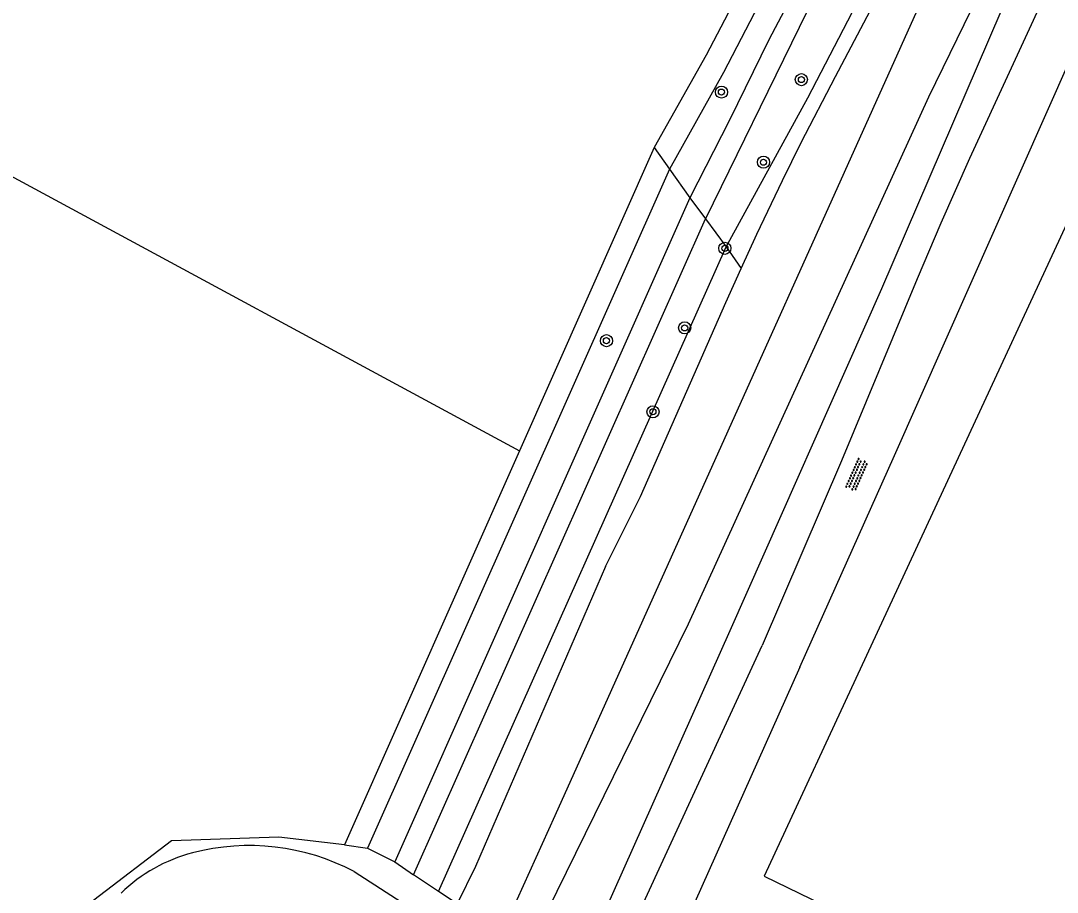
# Model space of a CAD drawing. Extents: x 133000 to 136000, y 400500 to 403500.
# Drawn here: x 133797 to 133865.4, y 401352.2 to 401409.7 of the extents above; entities that cross this region are included whole.
import ezdxf

# ---------------------------------------------------------------- set-up
doc = ezdxf.new("R2010")
doc.units = 0
for name, color, linetype in [('gg-knt-onverhard', 7, 'Continuous'), ('gg-kntw-bovenkant insteek waterloop', 7, 'Continuous'), ('gg-kntw-waterlijn', 7, 'Continuous'), ('gt-grn-groengrens', 7, 'Continuous'), ('gt-symb-boom', 7, 'Continuous'), ('gt-symb-overige verharding', 7, 'Continuous')]:
    doc.layers.add(name, color=color, linetype=linetype)

# ---------------------------------------------------------------- blocks, each defined once
blk = doc.blocks.new('gt0-BOOM')
at = {"layer": 'gt-symb-boom'}
for radius in [0.4, 0.2]:
    blk.add_circle((0, 0), radius, dxfattribs=at)
blk = doc.blocks.new('gt0-OVH')
at = {"layer": 'gt-symb-overige verharding'}
for points in [[(-0.972, 0.298), (-0.967, 0.308), (-0.965, 0.319), (-0.966, 0.33), (-0.971, 0.34), (-0.978, 0.348), (-0.988, 0.353), (-0.999, 0.355), (-1.01, 0.354), (-1.02, 0.349), (-1.028, 0.342), (-1.033, 0.332), (-1.035, 0.321), (-1.034, 0.31), (-1.029, 0.3), (-1.022, 0.292), (-1.012, 0.287), (-1.001, 0.285), (-0.99, 0.286), (-0.98, 0.291)], [(-0.872, 0.106), (-0.867, 0.116), (-0.865, 0.126), (-0.866, 0.137), (-0.871, 0.147), (-0.878, 0.156), (-0.888, 0.161), (-0.899, 0.163), (-0.91, 0.162), (-0.92, 0.157), (-0.928, 0.15), (-0.933, 0.14), (-0.935, 0.129), (-0.934, 0.118), (-0.929, 0.108), (-0.922, 0.1), (-0.912, 0.095), (-0.901, 0.092), (-0.89, 0.094), (-0.88, 0.098)], [(-0.772, 0.298), (-0.767, 0.308), (-0.765, 0.319), (-0.766, 0.33), (-0.771, 0.34), (-0.778, 0.348), (-0.788, 0.353), (-0.799, 0.355), (-0.81, 0.354), (-0.82, 0.349), (-0.828, 0.342), (-0.833, 0.332), (-0.835, 0.321), (-0.834, 0.31), (-0.829, 0.3), (-0.822, 0.292), (-0.812, 0.287), (-0.801, 0.285), (-0.79, 0.286), (-0.78, 0.291)], [(-0.672, 0.106), (-0.667, 0.116), (-0.665, 0.126), (-0.666, 0.137), (-0.671, 0.147), (-0.678, 0.156), (-0.688, 0.161), (-0.699, 0.163), (-0.71, 0.162), (-0.72, 0.157), (-0.728, 0.15), (-0.733, 0.14), (-0.735, 0.129), (-0.734, 0.118), (-0.729, 0.108), (-0.722, 0.1), (-0.712, 0.095), (-0.701, 0.092), (-0.69, 0.094), (-0.68, 0.098)], [(-0.572, 0.298), (-0.567, 0.308), (-0.565, 0.319), (-0.566, 0.33), (-0.571, 0.34), (-0.578, 0.348), (-0.588, 0.353), (-0.599, 0.355), (-0.61, 0.354), (-0.62, 0.349), (-0.628, 0.342), (-0.633, 0.332), (-0.635, 0.321), (-0.634, 0.31), (-0.629, 0.3), (-0.622, 0.292), (-0.612, 0.287), (-0.601, 0.285), (-0.59, 0.286), (-0.58, 0.291)], [(-0.472, 0.106), (-0.467, 0.116), (-0.465, 0.126), (-0.466, 0.137), (-0.471, 0.147), (-0.478, 0.156), (-0.488, 0.161), (-0.499, 0.163), (-0.51, 0.162), (-0.52, 0.157), (-0.528, 0.15), (-0.533, 0.14), (-0.535, 0.129), (-0.534, 0.118), (-0.529, 0.108), (-0.522, 0.1), (-0.512, 0.095), (-0.501, 0.092), (-0.49, 0.094), (-0.48, 0.098)], [(-0.372, 0.298), (-0.367, 0.308), (-0.365, 0.319), (-0.366, 0.33), (-0.371, 0.34), (-0.378, 0.348), (-0.388, 0.353), (-0.399, 0.355), (-0.41, 0.354), (-0.42, 0.349), (-0.428, 0.342), (-0.433, 0.332), (-0.435, 0.321), (-0.434, 0.31), (-0.429, 0.3), (-0.422, 0.292), (-0.412, 0.287), (-0.401, 0.285), (-0.39, 0.286), (-0.38, 0.291)], [(-0.272, 0.106), (-0.267, 0.116), (-0.265, 0.126), (-0.266, 0.137), (-0.271, 0.147), (-0.278, 0.156), (-0.288, 0.161), (-0.299, 0.163), (-0.31, 0.162), (-0.32, 0.157), (-0.328, 0.15), (-0.333, 0.14), (-0.335, 0.129), (-0.334, 0.118), (-0.329, 0.108), (-0.322, 0.1), (-0.312, 0.095), (-0.301, 0.092), (-0.29, 0.094), (-0.28, 0.098)], [(-0.172, 0.298), (-0.167, 0.308), (-0.165, 0.319), (-0.166, 0.33), (-0.171, 0.34), (-0.178, 0.348), (-0.188, 0.353), (-0.199, 0.355), (-0.21, 0.354), (-0.22, 0.349), (-0.228, 0.342), (-0.233, 0.332), (-0.235, 0.321), (-0.234, 0.31), (-0.229, 0.3), (-0.222, 0.292), (-0.212, 0.287), (-0.201, 0.285), (-0.19, 0.286), (-0.18, 0.291)], [(-0.072, 0.106), (-0.067, 0.116), (-0.065, 0.126), (-0.066, 0.137), (-0.071, 0.147), (-0.078, 0.156), (-0.088, 0.161), (-0.099, 0.163), (-0.11, 0.162), (-0.12, 0.157), (-0.128, 0.15), (-0.133, 0.14), (-0.135, 0.129), (-0.134, 0.118), (-0.129, 0.108), (-0.122, 0.1), (-0.112, 0.095), (-0.101, 0.092), (-0.09, 0.094), (-0.08, 0.098)], [(0.028, 0.298), (0.033, 0.308), (0.035, 0.319), (0.034, 0.33), (0.029, 0.34), (0.022, 0.348), (0.012, 0.353), (0.001, 0.355), (-0.01, 0.354), (-0.02, 0.349), (-0.028, 0.342), (-0.033, 0.332), (-0.035, 0.321), (-0.034, 0.31), (-0.029, 0.3), (-0.022, 0.292), (-0.012, 0.287), (-0.001, 0.285), (0.01, 0.286), (0.02, 0.291)], [(0.128, 0.106), (0.133, 0.116), (0.135, 0.126), (0.134, 0.137), (0.129, 0.147), (0.122, 0.156), (0.112, 0.161), (0.101, 0.163), (0.09, 0.162), (0.08, 0.157), (0.072, 0.15), (0.067, 0.14), (0.065, 0.129), (0.066, 0.118), (0.071, 0.108), (0.078, 0.1), (0.088, 0.095), (0.099, 0.092), (0.11, 0.094), (0.12, 0.098)], [(0.228, 0.298), (0.233, 0.308), (0.235, 0.319), (0.234, 0.33), (0.229, 0.34), (0.222, 0.348), (0.212, 0.353), (0.201, 0.355), (0.19, 0.354), (0.18, 0.349), (0.172, 0.342), (0.167, 0.332), (0.165, 0.321), (0.166, 0.31), (0.171, 0.3), (0.178, 0.292), (0.188, 0.287), (0.199, 0.285), (0.21, 0.286), (0.22, 0.291)], [(0.328, 0.106), (0.333, 0.116), (0.335, 0.126), (0.334, 0.137), (0.329, 0.147), (0.322, 0.156), (0.312, 0.161), (0.301, 0.163), (0.29, 0.162), (0.28, 0.157), (0.272, 0.15), (0.267, 0.14), (0.265, 0.129), (0.266, 0.118), (0.271, 0.108), (0.278, 0.1), (0.288, 0.095), (0.299, 0.092), (0.31, 0.094), (0.32, 0.098)], [(0.428, 0.298), (0.433, 0.308), (0.435, 0.319), (0.434, 0.33), (0.429, 0.34), (0.422, 0.348), (0.412, 0.353), (0.401, 0.355), (0.39, 0.354), (0.38, 0.349), (0.372, 0.342), (0.367, 0.332), (0.365, 0.321), (0.366, 0.31), (0.371, 0.3), (0.378, 0.292), (0.388, 0.287), (0.399, 0.285), (0.41, 0.286), (0.42, 0.291)], [(0.528, 0.106), (0.533, 0.116), (0.535, 0.126), (0.534, 0.137), (0.529, 0.147), (0.522, 0.156), (0.512, 0.161), (0.501, 0.163), (0.49, 0.162), (0.48, 0.157), (0.472, 0.15), (0.467, 0.14), (0.465, 0.129), (0.466, 0.118), (0.471, 0.108), (0.478, 0.1), (0.488, 0.095), (0.499, 0.092), (0.51, 0.094), (0.52, 0.098)], [(0.628, 0.298), (0.633, 0.308), (0.635, 0.319), (0.634, 0.33), (0.629, 0.34), (0.622, 0.348), (0.612, 0.353), (0.601, 0.355), (0.59, 0.354), (0.58, 0.349), (0.572, 0.342), (0.567, 0.332), (0.565, 0.321), (0.566, 0.31), (0.571, 0.3), (0.578, 0.292), (0.588, 0.287), (0.599, 0.285), (0.61, 0.286), (0.62, 0.291)], [(0.728, 0.106), (0.733, 0.116), (0.735, 0.126), (0.734, 0.137), (0.729, 0.147), (0.722, 0.156), (0.712, 0.161), (0.701, 0.163), (0.69, 0.162), (0.68, 0.157), (0.672, 0.15), (0.667, 0.14), (0.665, 0.129), (0.666, 0.118), (0.671, 0.108), (0.678, 0.1), (0.688, 0.095), (0.699, 0.092), (0.71, 0.094), (0.72, 0.098)], [(0.828, 0.298), (0.833, 0.308), (0.835, 0.319), (0.834, 0.33), (0.829, 0.34), (0.822, 0.348), (0.812, 0.353), (0.801, 0.355), (0.79, 0.354), (0.78, 0.349), (0.772, 0.342), (0.767, 0.332), (0.765, 0.321), (0.766, 0.31), (0.771, 0.3), (0.778, 0.292), (0.788, 0.287), (0.799, 0.285), (0.81, 0.286), (0.82, 0.291)], [(0.928, 0.106), (0.933, 0.116), (0.935, 0.126), (0.934, 0.137), (0.929, 0.147), (0.922, 0.156), (0.912, 0.161), (0.901, 0.163), (0.89, 0.162), (0.88, 0.157), (0.872, 0.15), (0.867, 0.14), (0.865, 0.129), (0.866, 0.118), (0.871, 0.108), (0.878, 0.1), (0.888, 0.095), (0.899, 0.092), (0.91, 0.094), (0.92, 0.098)], [(1.028, 0.298), (1.033, 0.308), (1.035, 0.319), (1.034, 0.33), (1.029, 0.34), (1.022, 0.348), (1.012, 0.353), (1.001, 0.355), (0.99, 0.354), (0.98, 0.349), (0.972, 0.342), (0.967, 0.332), (0.965, 0.321), (0.966, 0.31), (0.971, 0.3), (0.978, 0.292), (0.988, 0.287), (0.999, 0.285), (1.01, 0.286), (1.02, 0.291)], [(-0.972, -0.142), (-0.967, -0.132), (-0.965, -0.121), (-0.966, -0.11), (-0.971, -0.1), (-0.978, -0.092), (-0.988, -0.087), (-0.999, -0.085), (-1.01, -0.086), (-1.02, -0.091), (-1.028, -0.098), (-1.033, -0.108), (-1.035, -0.119), (-1.034, -0.13), (-1.029, -0.14), (-1.022, -0.148), (-1.012, -0.153), (-1.001, -0.155), (-0.99, -0.154), (-0.98, -0.149)], [(-0.872, -0.334), (-0.867, -0.324), (-0.865, -0.314), (-0.866, -0.303), (-0.871, -0.293), (-0.878, -0.284), (-0.888, -0.279), (-0.899, -0.277), (-0.91, -0.278), (-0.92, -0.283), (-0.928, -0.29), (-0.933, -0.3), (-0.935, -0.311), (-0.934, -0.322), (-0.929, -0.332), (-0.922, -0.34), (-0.912, -0.345), (-0.901, -0.348), (-0.89, -0.346), (-0.88, -0.342)], [(-0.772, -0.142), (-0.767, -0.132), (-0.765, -0.121), (-0.766, -0.11), (-0.771, -0.1), (-0.778, -0.092), (-0.788, -0.087), (-0.799, -0.085), (-0.81, -0.086), (-0.82, -0.091), (-0.828, -0.098), (-0.833, -0.108), (-0.835, -0.119), (-0.834, -0.13), (-0.829, -0.14), (-0.822, -0.148), (-0.812, -0.153), (-0.801, -0.155), (-0.79, -0.154), (-0.78, -0.149)], [(-0.672, -0.334), (-0.667, -0.324), (-0.665, -0.314), (-0.666, -0.303), (-0.671, -0.293), (-0.678, -0.284), (-0.688, -0.279), (-0.699, -0.277), (-0.71, -0.278), (-0.72, -0.283), (-0.728, -0.29), (-0.733, -0.3), (-0.735, -0.311), (-0.734, -0.322), (-0.729, -0.332), (-0.722, -0.34), (-0.712, -0.345), (-0.701, -0.348), (-0.69, -0.346), (-0.68, -0.342)], [(-0.572, -0.142), (-0.567, -0.132), (-0.565, -0.121), (-0.566, -0.11), (-0.571, -0.1), (-0.578, -0.092), (-0.588, -0.087), (-0.599, -0.085), (-0.61, -0.086), (-0.62, -0.091), (-0.628, -0.098), (-0.633, -0.108), (-0.635, -0.119), (-0.634, -0.13), (-0.629, -0.14), (-0.622, -0.148), (-0.612, -0.153), (-0.601, -0.155), (-0.59, -0.154), (-0.58, -0.149)], [(-0.472, -0.334), (-0.467, -0.324), (-0.465, -0.314), (-0.466, -0.303), (-0.471, -0.293), (-0.478, -0.284), (-0.488, -0.279), (-0.499, -0.277), (-0.51, -0.278), (-0.52, -0.283), (-0.528, -0.29), (-0.533, -0.3), (-0.535, -0.311), (-0.534, -0.322), (-0.529, -0.332), (-0.522, -0.34), (-0.512, -0.345), (-0.501, -0.348), (-0.49, -0.346), (-0.48, -0.342)], [(-0.372, -0.142), (-0.367, -0.132), (-0.365, -0.121), (-0.366, -0.11), (-0.371, -0.1), (-0.378, -0.092), (-0.388, -0.087), (-0.399, -0.085), (-0.41, -0.086), (-0.42, -0.091), (-0.428, -0.098), (-0.433, -0.108), (-0.435, -0.119), (-0.434, -0.13), (-0.429, -0.14), (-0.422, -0.148), (-0.412, -0.153), (-0.401, -0.155), (-0.39, -0.154), (-0.38, -0.149)], [(-0.272, -0.334), (-0.267, -0.324), (-0.265, -0.314), (-0.266, -0.303), (-0.271, -0.293), (-0.278, -0.284), (-0.288, -0.279), (-0.299, -0.277), (-0.31, -0.278), (-0.32, -0.283), (-0.328, -0.29), (-0.333, -0.3), (-0.335, -0.311), (-0.334, -0.322), (-0.329, -0.332), (-0.322, -0.34), (-0.312, -0.345), (-0.301, -0.348), (-0.29, -0.346), (-0.28, -0.342)], [(-0.172, -0.142), (-0.167, -0.132), (-0.165, -0.121), (-0.166, -0.11), (-0.171, -0.1), (-0.178, -0.092), (-0.188, -0.087), (-0.199, -0.085), (-0.21, -0.086), (-0.22, -0.091), (-0.228, -0.098), (-0.233, -0.108), (-0.235, -0.119), (-0.234, -0.13), (-0.229, -0.14), (-0.222, -0.148), (-0.212, -0.153), (-0.201, -0.155), (-0.19, -0.154), (-0.18, -0.149)], [(-0.072, -0.334), (-0.067, -0.324), (-0.065, -0.314), (-0.066, -0.303), (-0.071, -0.293), (-0.078, -0.284), (-0.088, -0.279), (-0.099, -0.277), (-0.11, -0.278), (-0.12, -0.283), (-0.128, -0.29), (-0.133, -0.3), (-0.135, -0.311), (-0.134, -0.322), (-0.129, -0.332), (-0.122, -0.34), (-0.112, -0.345), (-0.101, -0.348), (-0.09, -0.346), (-0.08, -0.342)], [(0.028, -0.142), (0.033, -0.132), (0.035, -0.121), (0.034, -0.11), (0.029, -0.1), (0.022, -0.092), (0.012, -0.087), (0.001, -0.085), (-0.01, -0.086), (-0.02, -0.091), (-0.028, -0.098), (-0.033, -0.108), (-0.035, -0.119), (-0.034, -0.13), (-0.029, -0.14), (-0.022, -0.148), (-0.012, -0.153), (-0.001, -0.155), (0.01, -0.154), (0.02, -0.149)], [(0.128, -0.334), (0.133, -0.324), (0.135, -0.314), (0.134, -0.303), (0.129, -0.293), (0.122, -0.284), (0.112, -0.279), (0.101, -0.277), (0.09, -0.278), (0.08, -0.283), (0.072, -0.29), (0.067, -0.3), (0.065, -0.311), (0.066, -0.322), (0.071, -0.332), (0.078, -0.34), (0.088, -0.345), (0.099, -0.348), (0.11, -0.346), (0.12, -0.342)], [(0.228, -0.142), (0.233, -0.132), (0.235, -0.121), (0.234, -0.11), (0.229, -0.1), (0.222, -0.092), (0.212, -0.087), (0.201, -0.085), (0.19, -0.086), (0.18, -0.091), (0.172, -0.098), (0.167, -0.108), (0.165, -0.119), (0.166, -0.13), (0.171, -0.14), (0.178, -0.148), (0.188, -0.153), (0.199, -0.155), (0.21, -0.154), (0.22, -0.149)], [(0.328, -0.334), (0.333, -0.324), (0.335, -0.314), (0.334, -0.303), (0.329, -0.293), (0.322, -0.284), (0.312, -0.279), (0.301, -0.277), (0.29, -0.278), (0.28, -0.283), (0.272, -0.29), (0.267, -0.3), (0.265, -0.311), (0.266, -0.322), (0.271, -0.332), (0.278, -0.34), (0.288, -0.345), (0.299, -0.348), (0.31, -0.346), (0.32, -0.342)], [(0.428, -0.142), (0.433, -0.132), (0.435, -0.121), (0.434, -0.11), (0.429, -0.1), (0.422, -0.092), (0.412, -0.087), (0.401, -0.085), (0.39, -0.086), (0.38, -0.091), (0.372, -0.098), (0.367, -0.108), (0.365, -0.119), (0.366, -0.13), (0.371, -0.14), (0.378, -0.148), (0.388, -0.153), (0.399, -0.155), (0.41, -0.154), (0.42, -0.149)], [(0.528, -0.334), (0.533, -0.324), (0.535, -0.314), (0.534, -0.303), (0.529, -0.293), (0.522, -0.284), (0.512, -0.279), (0.501, -0.277), (0.49, -0.278), (0.48, -0.283), (0.472, -0.29), (0.467, -0.3), (0.465, -0.311), (0.466, -0.322), (0.471, -0.332), (0.478, -0.34), (0.488, -0.345), (0.499, -0.348), (0.51, -0.346), (0.52, -0.342)], [(0.628, -0.142), (0.633, -0.132), (0.635, -0.121), (0.634, -0.11), (0.629, -0.1), (0.622, -0.092), (0.612, -0.087), (0.601, -0.085), (0.59, -0.086), (0.58, -0.091), (0.572, -0.098), (0.567, -0.108), (0.565, -0.119), (0.566, -0.13), (0.571, -0.14), (0.578, -0.148), (0.588, -0.153), (0.599, -0.155), (0.61, -0.154), (0.62, -0.149)], [(0.728, -0.334), (0.733, -0.324), (0.735, -0.314), (0.734, -0.303), (0.729, -0.293), (0.722, -0.284), (0.712, -0.279), (0.701, -0.277), (0.69, -0.278), (0.68, -0.283), (0.672, -0.29), (0.667, -0.3), (0.665, -0.311), (0.666, -0.322), (0.671, -0.332), (0.678, -0.34), (0.688, -0.345), (0.699, -0.348), (0.71, -0.346), (0.72, -0.342)], [(0.828, -0.142), (0.833, -0.132), (0.835, -0.121), (0.834, -0.11), (0.829, -0.1), (0.822, -0.092), (0.812, -0.087), (0.801, -0.085), (0.79, -0.086), (0.78, -0.091), (0.772, -0.098), (0.767, -0.108), (0.765, -0.119), (0.766, -0.13), (0.771, -0.14), (0.778, -0.148), (0.788, -0.153), (0.799, -0.155), (0.81, -0.154), (0.82, -0.149)], [(0.928, -0.334), (0.933, -0.324), (0.935, -0.314), (0.934, -0.303), (0.929, -0.293), (0.922, -0.284), (0.912, -0.279), (0.901, -0.277), (0.89, -0.278), (0.88, -0.283), (0.872, -0.29), (0.867, -0.3), (0.865, -0.311), (0.866, -0.322), (0.871, -0.332), (0.878, -0.34), (0.888, -0.345), (0.899, -0.348), (0.91, -0.346), (0.92, -0.342)], [(1.028, -0.142), (1.033, -0.132), (1.035, -0.121), (1.034, -0.11), (1.029, -0.1), (1.022, -0.092), (1.012, -0.087), (1.001, -0.085), (0.99, -0.086), (0.98, -0.091), (0.972, -0.098), (0.967, -0.108), (0.965, -0.119), (0.966, -0.13), (0.971, -0.14), (0.978, -0.148), (0.988, -0.153), (0.999, -0.155), (1.01, -0.154), (1.02, -0.149)]]:
    blk.add_lwpolyline(points, close=True, dxfattribs=at)

msp = doc.modelspace()

# ---------------------------------------------------------------- linework, layer by layer
at = {"layer": 'gg-knt-onverhard'}
for p, q in [((133837.878, 401350.88), (133845.97, 401368.442)), ((133848.45, 401367.012), (133841.52, 401351.502)), ((133819.046, 401353.513), (133824.994, 401349.685))]:
    msp.add_line(p, q, dxfattribs=at)
for points in [[(133951.73, 401500), (133936.533, 401486.756), (133922.632, 401474.502), (133897.08, 401451.751), (133888.33, 401443.558), (133883.287, 401438.705), (133880.442, 401435.883), (133878.352, 401433.731), (133875.752, 401430.884), (133874.456, 401429.355), (133873.22, 401427.781), (133872.003, 401426.062), (133871.462, 401425.225), (133869.964, 401422.633), (133869.046, 401420.855), (133868.174, 401419.049), (133859.644, 401400.572), (133857.761, 401396.308), (133856.19, 401392.631), (133851.195, 401380.625), (133845.97, 401368.442)], [(133848.45, 401367.012), (133854.705, 401380.966), (133867.984, 401410.902), (133870.082, 401415.439), (133871.411, 401418.13), (133873.392, 401421.823), (133874.403, 401423.558), (133875.461, 401425.264), (133876.57, 401426.935), (133877.733, 401428.566), (133878.955, 401430.15), (133880.238, 401431.68), (133882.22, 401433.815), (133885.095, 401436.597), (133893.274, 401444.077), (133927.085, 401474.316), (133956.848, 401500)]]:
    msp.add_lwpolyline(points, dxfattribs=at)
for centre, radius, start, end in [((133812.115, 401340.396), 14.836, 62.14872, 104.63771), ((133811.057, 401344.452), 10.644, 104.64245, 134.08806)]:
    msp.add_arc(centre, radius, start, end, dxfattribs=at)
at = {"layer": 'gg-kntw-bovenkant insteek waterloop'}
for points in [[(133844.589, 401393.311), (133845.614, 401395.564), (133847.312, 401399.125), (133848.551, 401401.618), (133850.806, 401405.982), (133857.254, 401418.207), (133859.484, 401422.684), (133861.197, 401426.347), (133862.826, 401430.102), (133863.979, 401432.99), (133864.781, 401435.151), (133865.077, 401436.14)], [(133843.85, 401369.412), (133853.864, 401391.992), (133864.117, 401415.821), (133866.044, 401420.433), (133867.684, 401424.082), (133868.561, 401425.882), (133870.006, 401428.584), (133871.052, 401430.291), (133871.615, 401431.113), (133872.966, 401432.836), (133874.307, 401434.301), (133874.901, 401434.877)], [(133835.63, 401373.652), (133837.946, 401378.266), (133843.564, 401391.057), (133844.589, 401393.311)], [(133835.63, 401373.652), (133827.05, 401353.84), (133825.838, 401351.391)], [(133831.143, 401341.811), (133834.919, 401349.399), (133843.85, 401369.412)]]:
    msp.add_lwpolyline(points, dxfattribs=at)
at = {"layer": 'gg-kntw-waterlijn'}
for points in [[(133867.292, 401435.855), (133866.849, 401433.912), (133862.8, 401425.052), (133832.285, 401357.205), (133829.786, 401351.65), (133829.318, 401350.609), (133825.309, 401340.642), (133826.015, 401340.097), (133826.755, 401340.109), (133827.652, 401340.958), (133831.824, 401350.98)], [(133831.824, 401350.98), (133841.107, 401369.852), (133856.974, 401404.632), (133870.536, 401432.43), (133872.464, 401435.19)]]:
    msp.add_lwpolyline(points, dxfattribs=at)
at = {"layer": 'gt-grn-groengrens'}
for p, q in [((133777.4, 401409.646), (133829.961, 401381.282)), ((133838.847, 401401.282), (133829.961, 401381.282)), ((133838.847, 401401.282), (133839.861, 401399.874)), ((133839.861, 401399.874), (133819.92, 401355.071)), ((133839.861, 401399.874), (133841.193, 401397.981)), ((133841.193, 401397.981), (133821.716, 401354.161)), ((133841.193, 401397.981), (133842.222, 401396.588)), ((133822.954, 401353.301), (133842.222, 401396.588)), ((133842.222, 401396.588), (133843.583, 401394.742)), ((133824.61, 401352.205), (133843.583, 401394.742)), ((133843.583, 401394.742), (133844.589, 401393.311)), ((133829.961, 401381.282), (133818.404, 401355.273)), ((133818.404, 401355.273), (133819.92, 401355.071)), ((133819.92, 401355.071), (133821.716, 401354.161)), ((133821.716, 401354.161), (133822.954, 401353.301)), ((133824.61, 401352.205), (133822.954, 401353.301)), ((133825.838, 401351.391), (133824.61, 401352.205))]:
    msp.add_line(p, q, dxfattribs=at)
for points in [[(133860.489, 401448.244), (133859.1, 401447.042), (133858.232, 401445.225), (133856.731, 401437.087), (133850.412, 401423.024), (133845.199, 401412.991), (133842.277, 401407.381), (133838.847, 401401.282)], [(133861.932, 401447.376), (133860.232, 401445.905), (133859.364, 401444.088), (133857.863, 401435.95), (133851.544, 401421.887), (133846.331, 401411.854), (133843.409, 401406.244), (133839.861, 401399.874)], [(133863.007, 401446.728), (133860.838, 401440.959), (133859.894, 401436.403), (133857.905, 401431.326), (133856.655, 401428.472), (133855.04, 401424.974), (133852.3, 401419.545), (133850.503, 401416.12), (133848.246, 401411.913), (133846.413, 401408.391), (133843.805, 401403.092), (133841.193, 401397.981)], [(133863.565, 401446.393), (133861.836, 401441.746), (133861.301, 401438.419), (133860.924, 401436.275), (133860.231, 401434.396), (133859.143, 401431.666), (133858.231, 401429.575), (133857.301, 401427.477), (133855.888, 401424.465), (133854.591, 401421.848), (133842.222, 401396.588)], [(133843.583, 401394.742), (133848.981, 401404.574), (133852.499, 401411.373), (133856.384, 401418.755), (133859.552, 401425.092), (133860.591, 401427.492), (133862.387, 401431.771), (133863.171, 401433.763), (133863.791, 401435.462), (133864.118, 401437.258), (133864.345, 401438.865)], [(133846.098, 401353.208), (133921.723, 401316.506), (133954.278, 401389.968), (133879.162, 401424.512), (133846.098, 401353.208)], [(133818.404, 401355.273), (133814.062, 401355.783), (133806.988, 401355.539), (133801.865, 401351.635), (133795.65, 401345.286)]]:
    msp.add_lwpolyline(points, dxfattribs=at)

# ---------------------------------------------------------------- block references
at = {"layer": 'gt-symb-boom'}
for p in [(133848.556, 401405.771), (133843.28, 401404.95), (133846.054, 401400.321), (133843.507, 401394.64), (133840.852, 401389.389), (133835.689, 401388.545), (133838.76, 401383.854)]:
    msp.add_blockref('gt0-BOOM', p, dxfattribs=at)
at = {"layer": 'gt-symb-overige verharding', "rotation": 65.99680974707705}
msp.add_blockref('gt0-OVH', (133852.214, 401379.7), dxfattribs=at)

doc.saveas('drawing.dxf')
